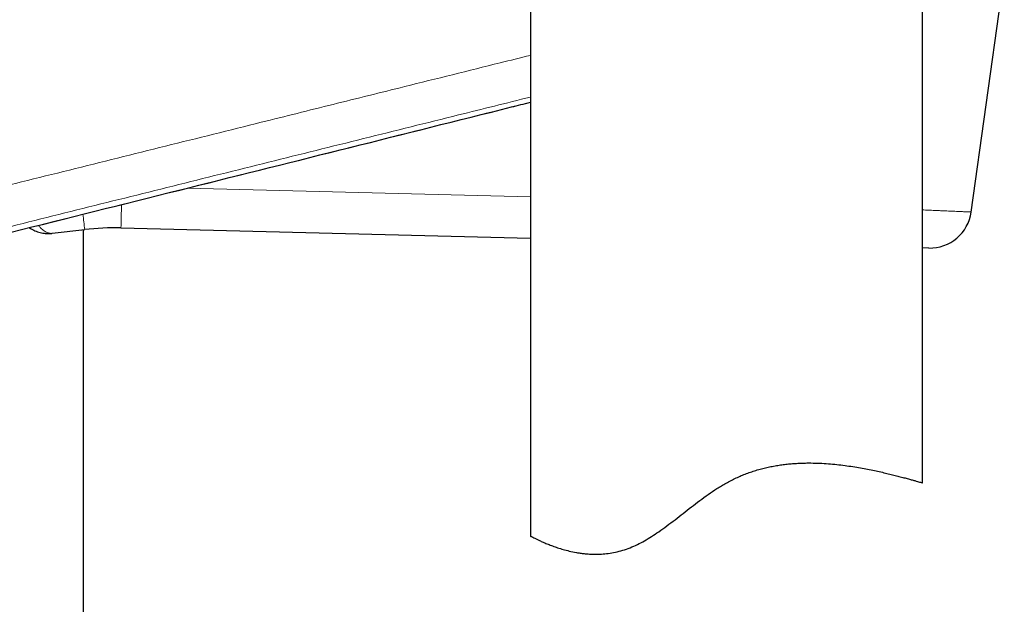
# Model space of a CAD drawing. Header units: millimetres. Extents: x 8 to 791, y 12 to 1717.
# Tile 329 of 344: x 710 to 748, y 1333 to 1355. Entities that reach past the tile are written whole.
import ezdxf

# ---------------------------------------------------------------- set-up
doc = ezdxf.new("R2010")
doc.units = ezdxf.units.MM

msp = doc.modelspace()

# ---------------------------------------------------------------- linework, layer by layer
at = {"color": 7, "linetype": 'Continuous', "lineweight": 30}
for p, q in [((729.396, 1360.467), (729.396, 1335.482)), ((744.396, 1337.518), (744.396, 1357.958)), ((746.267, 1347.883), (747.533, 1356.952)), ((711.099, 1347.068), (712.344, 1347.211)), ((712.296, 1085.729), (712.296, 1347.205)), ((713.731, 1347.273), (729.396, 1346.884)), ((744.642, 1346.505), (744.396, 1346.511))]:
    msp.add_line(p, q, dxfattribs=at)
at = {"color": 8, "linetype": 'Continuous', "lineweight": 0}
msp.add_line((729.396, 1348.47), (716.265, 1348.797), dxfattribs=at)
for centre, radius, start, end in [((893.547, 1343.518), 179.856, 178.51863, 178.80372), ((758.289, 1352.98), 46.306, 186.4271, 187.1573)]:
    msp.add_arc(centre, radius, start, end, dxfattribs=at)
at = {"color": 7, "linetype": 'Continuous', "lineweight": 30}
for centre, radius, start, end in [((744.682, 1348.105), 1.6, 268.5769, 352.0491), ((713.482, 1337.276), 10, 88.5769, 96.5381)]:
    msp.add_arc(centre, radius, start, end, dxfattribs=at)
at = {"color": 8, "linetype": 'Continuous', "lineweight": 0}
for points, knots in [([(729.396, 1353.88), (729.012, 1353.785), (727.409, 1353.386), (724.892, 1352.76), (721.845, 1352.002), (718.792, 1351.242), (715.43, 1350.405), (711.757, 1349.491), (708.084, 1348.577), (705.634, 1347.967), (704.409, 1347.662)], [0, 0, 0, 0, 0.0461816, 0.1925895, 0.3024042, 0.412219, 0.5591591, 0.7061043, 0.8530495, 1, 1, 1, 1]), ([(704.709, 1346.136), (705.932, 1346.44), (708.377, 1347.049), (712.044, 1347.963), (715.711, 1348.876), (719.367, 1349.786), (723.013, 1350.694), (726.353, 1351.525), (728.48, 1352.054), (729.396, 1352.282)], [0, 0, 0, 0, 0.1484718, 0.2969478, 0.4454238, 0.5939041, 0.7412518, 0.8885994, 1, 1, 1, 1]), ([(703.517, 1345.61), (710.347, 1347.316), (718.974, 1349.472), (727.599, 1351.635), (729.396, 1352.086)], [0, 0, 0, 0, 0.791729, 1, 1, 1, 1]), ([(744.396, 1347.965), (744.435, 1347.963), (744.559, 1347.958), (744.751, 1347.95), (744.953, 1347.941), (745.125, 1347.933), (745.27, 1347.927), (745.405, 1347.921), (745.53, 1347.915), (745.646, 1347.91), (745.752, 1347.906), (745.847, 1347.902), (745.932, 1347.898), (746.007, 1347.895), (746.074, 1347.892), (746.132, 1347.889), (746.18, 1347.887), (746.218, 1347.885), (746.245, 1347.884), (746.261, 1347.884), (746.268, 1347.883), (746.266, 1347.883), (746.266, 1347.883)], [0, 0, 0, 0, 0.032736, 0.101976, 0.171361, 0.223568, 0.275838, 0.327235, 0.378632, 0.430268, 0.481905, 0.531992, 0.582079, 0.632389, 0.682698, 0.734735, 0.786834, 0.838062, 0.88929, 0.940757, 0.992223, 1, 1, 1, 1]), ([(711.099, 1347.068), (711.075, 1347.067), (711.027, 1347.065), (710.951, 1347.08), (710.872, 1347.111), (710.796, 1347.155), (710.723, 1347.211), (710.654, 1347.275), (710.602, 1347.329), (710.574, 1347.366), (710.569, 1347.373)], [0, 0, 0, 0, 0.143555, 0.288266, 0.436647, 0.586306, 0.712454, 0.839417, 0.969032, 1, 1, 1, 1])]:
    msp.add_open_spline(points, degree=3, knots=knots, dxfattribs=at)
at = {"color": 7, "linetype": 'Continuous', "lineweight": 30}
for points, knots in [([(703.517, 1345.61), (707.788, 1346.678), (716.174, 1348.773), (724.801, 1350.932), (729.156, 1352.024), (729.396, 1352.084)], [0, 0, 0, 0, 0.4950633, 0.972161, 1, 1, 1, 1]), ([(710.214, 1347.284), (710.241, 1347.268), (710.298, 1347.233), (710.39, 1347.187), (710.487, 1347.146), (710.586, 1347.112), (710.685, 1347.087), (710.785, 1347.069), (710.884, 1347.06), (710.983, 1347.058), (711.054, 1347.061), (711.093, 1347.067), (711.1, 1347.068)], [0, 0, 0, 0, 0.100177, 0.214158, 0.327346, 0.439379, 0.550063, 0.659292, 0.767051, 0.873397, 0.978448, 1, 1, 1, 1]), ([(729.396, 1335.482), (729.398, 1335.481), (729.402, 1335.479), (729.435, 1335.462), (729.489, 1335.434), (729.565, 1335.396), (729.661, 1335.349), (729.779, 1335.294), (729.915, 1335.233), (730.07, 1335.169), (730.244, 1335.101), (730.437, 1335.033), (730.65, 1334.968), (730.889, 1334.905), (731.11, 1334.858), (731.304, 1334.827), (731.455, 1334.808), (731.612, 1334.794), (731.775, 1334.786), (731.942, 1334.784), (732.142, 1334.791), (732.378, 1334.813), (732.651, 1334.86), (732.931, 1334.931), (733.212, 1335.029), (733.491, 1335.153), (733.766, 1335.299), (734.039, 1335.465), (734.324, 1335.655), (734.622, 1335.87), (734.933, 1336.107), (735.244, 1336.349), (735.557, 1336.595), (735.875, 1336.838), (736.2, 1337.076), (736.48, 1337.266), (736.71, 1337.409), (736.89, 1337.513), (737.077, 1337.613), (737.271, 1337.707), (737.468, 1337.794), (737.67, 1337.874), (737.874, 1337.946), (738.082, 1338.011), (738.291, 1338.069), (738.5, 1338.118), (738.707, 1338.16), (738.912, 1338.194), (739.118, 1338.223), (739.323, 1338.245), (739.527, 1338.261), (739.73, 1338.272), (739.931, 1338.278), (740.179, 1338.279), (740.472, 1338.271), (740.804, 1338.251), (741.127, 1338.221), (741.439, 1338.184), (741.74, 1338.14), (742.028, 1338.092), (742.303, 1338.041), (742.563, 1337.988), (742.81, 1337.934), (743.041, 1337.88), (743.257, 1337.828), (743.46, 1337.776), (743.651, 1337.727), (743.824, 1337.68), (743.977, 1337.638), (744.107, 1337.601), (744.214, 1337.57), (744.296, 1337.547), (744.354, 1337.53), (744.386, 1337.521), (744.4, 1337.517), (744.396, 1337.518), (744.396, 1337.518)], [0, 0, 0, 0, 0.0163259, 0.0327225, 0.0491783, 0.0657141, 0.0823063, 0.0989634, 0.1152493, 0.1315905, 0.147977, 0.1644253, 0.1809193, 0.1974695, 0.215622, 0.2247401, 0.233858, 0.2430264, 0.2521945, 0.2614269, 0.270659, 0.2843785, 0.2981797, 0.3120795, 0.3260927, 0.3397987, 0.3535987, 0.3674719, 0.3813988, 0.3976796, 0.414015, 0.4303771, 0.4467951, 0.4632325, 0.4797309, 0.496268, 0.5045717, 0.5128859, 0.5216527, 0.5304194, 0.5392561, 0.5480929, 0.557004, 0.5659151, 0.5749008, 0.5838866, 0.5926378, 0.6013891, 0.6102016, 0.6190142, 0.6278833, 0.6367525, 0.6456723, 0.6545923, 0.6701654, 0.6858031, 0.7014918, 0.7172467, 0.7330471, 0.7489, 0.7647371, 0.7806241, 0.7965527, 0.812539, 0.8285679, 0.8446477, 0.8619561, 0.8793319, 0.8967652, 0.9142798, 0.9318551, 0.9495032, 0.9662571, 0.9830764, 0.9999513, 1, 1, 1, 1])]:
    msp.add_open_spline(points, degree=3, knots=knots, dxfattribs=at)

doc.saveas('drawing.dxf')
